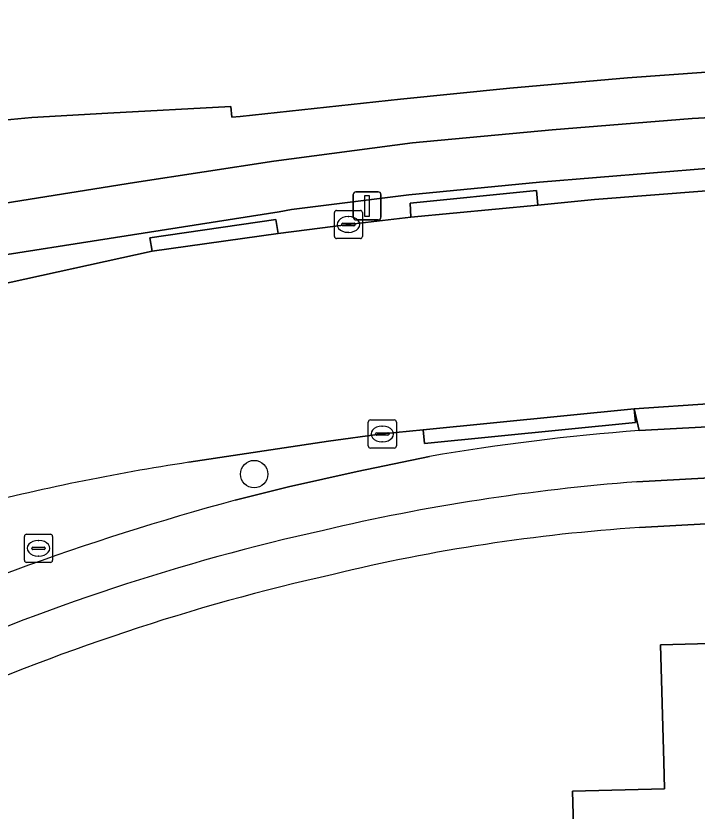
# Model space of a CAD drawing. Extents: x 157320 to 158835, y 386650 to 388491.
# Drawn here: x 157943.27 to 157967.53, y 387798.68 to 387827.01 of the extents above; entities that cross this region are included whole.
import ezdxf

# ---------------------------------------------------------------- set-up
doc = ezdxf.new("R2010")
doc.units = 0
for name, color, linetype in [('IMGEO_Berm_open', 7, 'Continuous'), ('IMGEO_Boom', 7, 'Continuous'), ('IMGEO_Erf', 7, 'Continuous'), ('IMGEO_Fietspad_open', 7, 'Continuous'), ('IMGEO_Kolk', 7, 'Continuous'), ('IMGEO_Lichtmast', 7, 'Continuous'), ('IMGEO_Pand', 7, 'Continuous'), ('IMGEO_Rijbaan_lokaal_open', 7, 'Continuous'), ('IMGEO_Voetpad_open', 7, 'Continuous')]:
    doc.layers.add(name, color=color, linetype=linetype)

msp = doc.modelspace()

# ---------------------------------------------------------------- linework, layer by layer
at = {"layer": 'IMGEO_Berm_open'}
for points in [[(158018.38, 387823.458), (158020.148, 387823.558), (158024.343, 387823.79), (158032.597, 387824.258), (158032.569, 387824.757), (158035.787, 387824.887), (158035.774, 387825.199), (158032.861, 387825.05), (158031.191, 387824.964), (158002.91, 387823.44), (158000, 387823.285), (157968.009, 387821.582), (157961.921, 387821.078), (157957.268, 387820.637), (157953.082, 387820.103), (157952.645, 387820.022), (157948.021, 387819.305), (157940.896, 387818.185), (157936.412, 387817.417), (157936.565, 387816.519), (157940.146, 387817.389), (157940.26, 387816.906), (157941.028, 387817.058)], [(157942.497, 387817.389), (157948.119, 387818.624), (157948.043, 387819.098), (157952.523, 387819.756), (157952.613, 387819.256), (157955.114, 387819.574), (157957.335, 387819.836), (157957.314, 387820.33), (157961.808, 387820.78), (157961.863, 387820.269), (157963.881, 387820.466), (157967.868, 387820.77), (157977.177, 387821.26), (157978.227, 387821.319)], [(157968.077, 387813.203), (157965.288, 387813.006), (157965.476, 387812.233), (157967.91, 387812.37), (157986.756, 387813.387), (157990.054, 387813.584)], [(157965.476, 387812.233), (157965.288, 387813.006), (157965.336, 387812.522), (157957.824, 387811.769), (157957.772, 387812.266), (157956.32, 387812.113), (157954.403, 387811.857), (157949.428, 387811.103)], [(157951.075, 387809.754), (157952.979, 387810.225), (157955.424, 387810.778), (157957.997, 387811.312)]]:
    msp.add_lwpolyline(points, dxfattribs=at)
for points in [[(157961.808, 387820.78), (157957.314, 387820.33), (157957.335, 387819.836), (157961.863, 387820.269)], [(157952.613, 387819.256), (157952.523, 387819.756), (157948.043, 387819.098), (157948.119, 387818.624)], [(157965.336, 387812.522), (157965.288, 387813.006), (157957.772, 387812.266), (157957.824, 387811.769)]]:
    msp.add_lwpolyline(points, close=True, dxfattribs=at)
for centre, radius, start, end in [((157971.345, 387733.746), 78.706, 94.27648, 99.76419), ((157961.205, 387733.51), 78.482, 98.63061, 104.53165), ((157976.039, 387717.579), 95.495, 105.15387, 115.02621)]:
    msp.add_arc(centre, radius, start, end, dxfattribs=at)
at = {"layer": 'IMGEO_Boom'}
msp.add_circle((157951.754, 387810.683), 0.489, dxfattribs=at)
at = {"layer": 'IMGEO_Erf'}
for points in [[(157942.323, 387823.248), (157943.839, 387823.388), (157946.542, 387823.54), (157950.927, 387823.773), (157950.964, 387823.399), (157951.256, 387823.424), (157956.973, 387824.039), (157960.865, 387824.435), (157965.054, 387824.804), (157967.86, 387825.005), (158000, 387826.708)], [(157991.823, 387810.234), (157965.486, 387808.776)], [(157963.236, 387794.387), (157963.101, 387799.385), (157966.37, 387799.474), (157966.344, 387800.435), (157966.231, 387804.6), (157973.243, 387804.79), (157980.417, 387804.984), (157980.53, 387800.793), (157983.897, 387800.884), (157984.088, 387793.816)]]:
    msp.add_lwpolyline(points, dxfattribs=at)
for centre, radius, start, end in [((157969.613, 387745.11), 63.8, 93.70915, 103.6372), ((157971.206, 387732.81), 76.14, 102.61982, 114.18394)]:
    msp.add_arc(centre, radius, start, end, dxfattribs=at)
at = {"layer": 'IMGEO_Fietspad_open'}
for points in [[(158031.191, 387824.964), (158032.861, 387825.05), (158035.774, 387825.199), (158035.701, 387827.005), (158034.765, 387826.957), (158031.35, 387826.784), (158002.305, 387825.223), (158000, 387825.1), (157967.364, 387823.355), (157962.374, 387822.947), (157957.401, 387822.48), (157952.456, 387821.826), (157947.488, 387821.075), (157940.573, 387819.972), (157937.608, 387819.469), (157932.674, 387818.617)], [(157929.017, 387816.118), (157932.273, 387816.715), (157936.412, 387817.417), (157940.896, 387818.185), (157948.021, 387819.305), (157952.645, 387820.022), (157953.082, 387820.103), (157957.268, 387820.637), (157961.921, 387821.078), (157968.009, 387821.582), (158000, 387823.285), (158002.91, 387823.44), (158031.191, 387824.964)], [(157990.054, 387813.584), (157986.756, 387813.387), (157967.91, 387812.37), (157965.476, 387812.233)], [(157965.386, 387810.408), (157994.017, 387811.971)], [(157957.997, 387811.312), (157955.424, 387810.778), (157952.979, 387810.225), (157951.075, 387809.754)]]:
    msp.add_lwpolyline(points, dxfattribs=at)
for centre, radius, start, end in [((157971.345, 387733.746), 78.706, 94.27648, 99.76419), ((157970.934, 387737.652), 72.967, 94.36029, 103.24228), ((157976.039, 387717.579), 95.495, 105.15387, 115.02621), ((157971.187, 387732.541), 78.006, 102.56327, 113.95077)]:
    msp.add_arc(centre, radius, start, end, dxfattribs=at)
at = {"layer": 'IMGEO_Kolk'}
for p, q in [((157954.613, 387819.149), (157954.613, 387820.001)), ((157954.688, 387820.075), (157955.54, 387820.075)), ((157955.614, 387820.001), (157955.614, 387819.149)), ((157955.101, 387819.855), (157955.126, 387819.855)), ((157954.872, 387819.569), (157954.872, 387819.581)), ((157955.31, 387819.532), (157954.912, 387819.532)), ((157954.915, 387819.618), (157955.313, 387819.618)), ((157955.356, 387819.581), (157955.356, 387819.569)), ((157955.54, 387819.075), (157954.688, 387819.075)), ((157955.124, 387819.295), (157955.099, 387819.295)), ((157955.894, 387812.611), (157956.746, 387812.611)), ((157955.819, 387811.685), (157955.819, 387812.537)), ((157956.307, 387812.391), (157956.332, 387812.391)), ((157956.82, 387812.537), (157956.82, 387811.685)), ((157956.078, 387812.105), (157956.078, 387812.117)), ((157956.516, 387812.068), (157956.118, 387812.068)), ((157956.121, 387812.154), (157956.519, 387812.154)), ((157956.562, 387812.117), (157956.562, 387812.105)), ((157956.33, 387811.831), (157956.305, 387811.831)), ((157956.746, 387811.611), (157955.894, 387811.611)), ((157943.572, 387807.614), (157943.572, 387808.466)), ((157943.647, 387808.54), (157944.499, 387808.54)), ((157944.06, 387808.32), (157944.085, 387808.32)), ((157944.573, 387808.466), (157944.573, 387807.614)), ((157943.831, 387808.034), (157943.831, 387808.046)), ((157943.874, 387808.083), (157944.272, 387808.083)), ((157944.315, 387808.046), (157944.315, 387808.034)), ((157944.269, 387807.997), (157943.871, 387807.997)), ((157944.083, 387807.76), (157944.058, 387807.76)), ((157944.499, 387807.54), (157943.647, 387807.54))]:
    msp.add_line(p, q, dxfattribs=at)
for points in [[(157954.613, 387819.149), (157954.613, 387820.001)], [(157954.688, 387820.075), (157955.54, 387820.075)], [(157955.614, 387820.001), (157955.614, 387819.149)], [(157955.54, 387819.075), (157954.688, 387819.075)], [(157955.894, 387812.611), (157956.746, 387812.611)], [(157955.819, 387811.685), (157955.819, 387812.537)], [(157956.82, 387812.537), (157956.82, 387811.685)], [(157956.746, 387811.611), (157955.894, 387811.611)], [(157943.572, 387807.614), (157943.572, 387808.466)], [(157943.647, 387808.54), (157944.499, 387808.54)], [(157944.573, 387808.466), (157944.573, 387807.614)], [(157944.499, 387807.54), (157943.647, 387807.54)]]:
    msp.add_lwpolyline(points, dxfattribs=at)
for centre, radius, start, end in [((157954.69, 387819.999), 0.0765, 91.552, 178.448), ((157954.69, 387819.999), 0.0765, 91.552, 178.448), ((157955.538, 387819.999), 0.0765, 1.552, 88.448), ((157955.538, 387819.999), 0.0765, 1.552, 88.448), ((157954.912, 387819.578), 0.0403, 85.8775, 175.7526), ((157954.909, 387819.568), 0.0366, 178.938, 274.7102), ((157955.313, 387819.575), 0.043, 264.8664, 352.4533), ((157955.317, 387819.58), 0.0386, 1.7309, 96.639), ((157954.69, 387819.151), 0.0765, 181.552, 268.448), ((157954.69, 387819.151), 0.0765, 181.552, 268.448), ((157955.538, 387819.151), 0.0765, 271.552, 358.448), ((157955.538, 387819.151), 0.0765, 271.552, 358.448), ((157955.896, 387812.535), 0.0765, 91.552, 178.448), ((157955.896, 387812.535), 0.0765, 91.552, 178.448), ((157956.744, 387812.535), 0.0765, 1.552, 88.448), ((157956.744, 387812.535), 0.0765, 1.552, 88.448), ((157956.118, 387812.114), 0.0403, 85.8775, 175.7526), ((157956.115, 387812.104), 0.0366, 178.938, 274.7102), ((157956.519, 387812.111), 0.043, 264.8664, 352.4533), ((157956.523, 387812.116), 0.0386, 1.7309, 96.639), ((157955.896, 387811.687), 0.0765, 181.552, 268.448), ((157955.896, 387811.687), 0.0765, 181.552, 268.448), ((157956.744, 387811.687), 0.0765, 271.552, 358.448), ((157956.744, 387811.687), 0.0765, 271.552, 358.448), ((157943.649, 387808.464), 0.0765, 91.552, 178.448), ((157943.649, 387808.464), 0.0765, 91.552, 178.448), ((157944.497, 387808.464), 0.0765, 1.552, 88.448), ((157944.497, 387808.464), 0.0765, 1.552, 88.448), ((157943.871, 387808.043), 0.0403, 85.8775, 175.7526), ((157943.868, 387808.033), 0.0366, 178.938, 274.7102), ((157944.272, 387808.04), 0.043, 264.8664, 352.4533), ((157944.276, 387808.045), 0.0386, 1.7309, 96.639), ((157943.649, 387807.616), 0.0765, 181.552, 268.448), ((157943.649, 387807.616), 0.0765, 181.552, 268.448), ((157944.497, 387807.616), 0.0765, 271.552, 358.448), ((157944.497, 387807.616), 0.0765, 271.552, 358.448)]:
    msp.add_arc(centre, radius, start, end, dxfattribs=at)
for centre, major_axis, ratio, start_param, end_param in [((157955.1, 387819.575), (-0.387, 0.002), 0.722429, 4.712389, 7.853982), ((157955.125, 387819.575), (-0.39, 0.002), 0.717154, 1.570796, 4.712389), ((157956.306, 387812.111), (-0.387, 0.002), 0.722429, 4.712389, 7.853982), ((157956.331, 387812.111), (-0.39, 0.002), 0.717154, 1.570796, 4.712389), ((157944.059, 387808.04), (-0.387, 0.002), 0.722429, 4.712389, 7.853982), ((157944.084, 387808.04), (-0.39, 0.002), 0.717154, 1.570796, 4.712389)]:
    msp.add_ellipse(centre, major_axis=major_axis, ratio=ratio, start_param=start_param, end_param=end_param, dxfattribs=at)
at = {"layer": 'IMGEO_Lichtmast'}
for p, q in [((157955.282, 387819.838), (157955.282, 387820.638)), ((157955.282, 387820.638), (157955.282, 387819.838)), ((157955.382, 387820.738), (157956.172, 387820.738)), ((157956.172, 387820.738), (157955.382, 387820.738)), ((157956.272, 387820.638), (157956.272, 387819.838)), ((157956.272, 387819.838), (157956.272, 387820.638)), ((157956.172, 387819.738), (157955.382, 387819.738)), ((157955.382, 387819.738), (157956.172, 387819.738))]:
    msp.add_line(p, q, dxfattribs=at)
msp.add_lwpolyline([(157955.702, 387820.613), (157955.852, 387820.613), (157955.852, 387819.863), (157955.702, 387819.863), (157955.702, 387820.613)], dxfattribs=at)
for centre, start, end in [((157955.382, 387820.638), 90, 180), ((157955.382, 387820.638), 90, 180), ((157956.172, 387820.638), 0, 90), ((157956.172, 387820.638), 360, 90), ((157955.382, 387819.838), 180, 270), ((157955.382, 387819.838), 180, 270), ((157956.172, 387819.838), 270, 0), ((157956.172, 387819.838), 270, 0)]:
    msp.add_arc(centre, 0.1, start, end, dxfattribs=at)
at = {"layer": 'IMGEO_Pand'}
msp.add_lwpolyline([(157973.243, 387804.79), (157966.231, 387804.6), (157966.344, 387800.435), (157966.37, 387799.474), (157963.101, 387799.385), (157963.236, 387794.387), (157963.286, 387792.545), (157969.89, 387792.724), (157969.814, 387795.543), (157973.407, 387795.64)], close=True, dxfattribs=at)
at = {"layer": 'IMGEO_Rijbaan_lokaal_open'}
for points in [[(157978.227, 387821.319), (157977.177, 387821.26), (157967.868, 387820.77), (157963.881, 387820.466), (157961.863, 387820.269), (157957.335, 387819.836), (157955.114, 387819.574), (157952.613, 387819.256), (157948.119, 387818.624), (157942.497, 387817.389)], [(157949.428, 387811.103), (157954.403, 387811.857), (157956.32, 387812.113), (157957.772, 387812.266), (157965.288, 387813.006), (157968.077, 387813.203)]]:
    msp.add_lwpolyline(points, dxfattribs=at)
msp.add_arc((157961.205, 387733.51), 78.482, 98.63061, 104.53165, dxfattribs=at)
at = {"layer": 'IMGEO_Voetpad_open'}
for points in [[(158000, 387826.708), (157967.86, 387825.005), (157965.054, 387824.804), (157960.865, 387824.435), (157956.973, 387824.039), (157951.256, 387823.424), (157950.964, 387823.399), (157950.927, 387823.773), (157946.542, 387823.54), (157943.839, 387823.388), (157942.323, 387823.248), (157938.347, 387822.906), (157924.124, 387821.809), (157908.364, 387819.858), (157908.619, 387814.952)], [(157932.674, 387818.617), (157937.608, 387819.469), (157940.573, 387819.972), (157947.488, 387821.075), (157952.456, 387821.826), (157957.401, 387822.48), (157962.374, 387822.947), (157967.364, 387823.355), (158000, 387825.1)], [(157994.017, 387811.971), (157965.386, 387810.408)], [(157965.486, 387808.776), (157991.823, 387810.234)]]:
    msp.add_lwpolyline(points, dxfattribs=at)
for centre, radius, start, end in [((157970.934, 387737.652), 72.967, 94.36029, 103.24228), ((157971.187, 387732.541), 78.006, 102.56327, 113.95077), ((157969.613, 387745.11), 63.8, 93.70915, 103.6372), ((157971.206, 387732.81), 76.14, 102.61982, 114.18394)]:
    msp.add_arc(centre, radius, start, end, dxfattribs=at)

doc.saveas('drawing.dxf')
